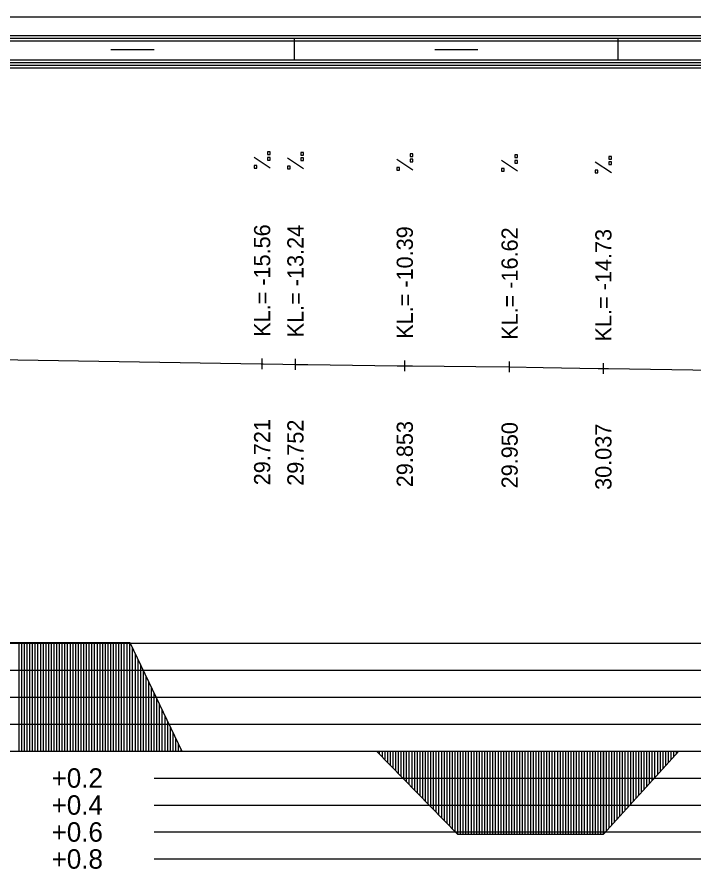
# Model space of a CAD drawing. Extents: x 2 to 10148, y 0 to 380.
# Drawn here: x 3249.3 to 3312, y 301.1 to 380 of the extents above; entities that cross this region are included whole.
import ezdxf

# ---------------------------------------------------------------- set-up
doc = ezdxf.new("R2010")
doc.units = 0
for name, color, linetype in [('NIVELETA_CARA', 7, 'Continuous'), ('NIVELETA_TEXT', 7, 'Continuous'), ('RAM', 7, 'Continuous'), ('ZRYCHL_CARA_C', 7, 'Continuous'), ('ZRYCHL_RASTR', 7, 'Continuous'), ('ZRYCHL_TEXT', 7, 'Continuous')]:
    doc.layers.add(name, color=color, linetype=linetype)

msp = doc.modelspace()

# ---------------------------------------------------------------- linework, layer by layer
at = {"layer": 'NIVELETA_CARA'}
for p, q in [((3201.611, 349.004), (3271.927, 347.871)), ((3272.008, 347.37), (3272.008, 348.37)), ((3275.093, 347.322), (3275.093, 348.322)), ((3285.229, 347.188), (3285.229, 348.188)), ((3294.942, 347.087), (3294.942, 348.087)), ((3271.927, 347.871), (3272.008, 347.87)), ((3272.008, 347.87), (3272.09, 347.869)), ((3272.09, 347.869), (3273.933, 347.84)), ((3273.933, 347.84), (3275.093, 347.822)), ((3275.093, 347.822), (3276.253, 347.807)), ((3276.253, 347.807), (3284.516, 347.697)), ((3284.516, 347.697), (3285.229, 347.688)), ((3285.229, 347.688), (3285.942, 347.68)), ((3285.942, 347.68), (3291.825, 347.619)), ((3291.825, 347.619), (3294.942, 347.587)), ((3294.942, 347.587), (3298.058, 347.535)), ((3298.058, 347.535), (3303.163, 347.45)), ((3303.163, 347.45), (3303.635, 347.442)), ((3303.635, 346.942), (3303.635, 347.942)), ((3303.635, 347.442), (3304.107, 347.435)), ((3304.107, 347.435), (3321.438, 347.18))]:
    msp.add_line(p, q, dxfattribs=at)
at = {"layer": 'NIVELETA_TEXT'}
for p, q in [((3272.756, 367.513), (3272.509, 367.513)), ((3272.509, 367.513), (3272.509, 367.27)), ((3272.509, 367.27), (3272.513, 367.266)), ((3272.509, 367.266), (3272.756, 367.266)), ((3272.756, 367.266), (3272.756, 367.513)), ((3275.841, 367.465), (3275.593, 367.465)), ((3275.593, 367.465), (3275.593, 367.222)), ((3275.593, 367.222), (3275.598, 367.218)), ((3275.593, 367.218), (3275.841, 367.218)), ((3275.841, 367.218), (3275.841, 367.465)), ((3285.976, 367.331), (3285.729, 367.331)), ((3285.729, 367.331), (3285.729, 367.088)), ((3285.729, 367.088), (3285.734, 367.084)), ((3285.729, 367.084), (3285.976, 367.084)), ((3285.976, 367.084), (3285.976, 367.331)), ((3295.69, 367.23), (3295.442, 367.23)), ((3295.442, 367.23), (3295.442, 366.987)), ((3295.69, 366.983), (3295.69, 367.23)), ((3304.383, 367.086), (3304.135, 367.086)), ((3304.135, 367.086), (3304.135, 366.843)), ((3304.383, 366.838), (3304.383, 367.086)), ((3272.755, 365.997), (3271.261, 366.988)), ((3271.509, 366.245), (3271.261, 366.245)), ((3271.261, 366.245), (3271.261, 366.002)), ((3271.509, 365.997), (3271.509, 366.245)), ((3272.756, 367.002), (3272.509, 367.002)), ((3272.509, 367.002), (3272.509, 366.759)), ((3272.509, 366.759), (3272.513, 366.754)), ((3272.509, 366.754), (3272.756, 366.754)), ((3272.756, 366.754), (3272.756, 367.002)), ((3275.84, 365.949), (3274.346, 366.94)), ((3275.841, 366.954), (3275.593, 366.954)), ((3275.593, 366.954), (3275.593, 366.711)), ((3275.593, 366.711), (3275.598, 366.706)), ((3275.593, 366.706), (3275.841, 366.706)), ((3275.841, 366.706), (3275.841, 366.954)), ((3285.975, 365.815), (3284.481, 366.806)), ((3285.976, 366.82), (3285.729, 366.82)), ((3285.729, 366.82), (3285.729, 366.577)), ((3285.729, 366.577), (3285.734, 366.572)), ((3285.729, 366.572), (3285.976, 366.572)), ((3285.976, 366.572), (3285.976, 366.82)), ((3295.688, 365.714), (3294.195, 366.705)), ((3295.442, 366.987), (3295.447, 366.983)), ((3295.442, 366.983), (3295.69, 366.983)), ((3295.69, 366.719), (3295.442, 366.719)), ((3295.442, 366.719), (3295.442, 366.476)), ((3295.442, 366.476), (3295.447, 366.471)), ((3295.442, 366.471), (3295.69, 366.471)), ((3295.69, 366.471), (3295.69, 366.719)), ((3304.382, 365.57), (3302.888, 366.56)), ((3304.135, 366.843), (3304.14, 366.838)), ((3304.135, 366.838), (3304.383, 366.838)), ((3304.383, 366.575), (3304.135, 366.575)), ((3304.135, 366.575), (3304.135, 366.332)), ((3304.135, 366.332), (3304.14, 366.327)), ((3304.135, 366.327), (3304.383, 366.327)), ((3304.383, 366.327), (3304.383, 366.575)), ((3271.261, 366.002), (3271.266, 365.997)), ((3271.261, 365.997), (3271.509, 365.997)), ((3274.593, 366.197), (3274.346, 366.197)), ((3274.346, 366.197), (3274.346, 365.954)), ((3274.346, 365.954), (3274.35, 365.949)), ((3274.346, 365.949), (3274.593, 365.949)), ((3274.593, 365.949), (3274.593, 366.197)), ((3284.729, 366.063), (3284.481, 366.063)), ((3284.481, 366.063), (3284.481, 365.82)), ((3284.481, 365.82), (3284.486, 365.815)), ((3284.481, 365.815), (3284.729, 365.815)), ((3284.729, 365.815), (3284.729, 366.063)), ((3294.442, 365.962), (3294.195, 365.962)), ((3294.195, 365.962), (3294.195, 365.719)), ((3294.195, 365.719), (3294.199, 365.714)), ((3294.195, 365.714), (3294.442, 365.714)), ((3294.442, 365.714), (3294.442, 365.962)), ((3303.135, 365.817), (3302.888, 365.817)), ((3302.888, 365.817), (3302.888, 365.574)), ((3302.888, 365.574), (3302.893, 365.57)), ((3302.888, 365.57), (3303.135, 365.57)), ((3303.135, 365.57), (3303.135, 365.817))]:
    msp.add_line(p, q, dxfattribs=at)
at = {"layer": 'RAM'}
for p, q in [((4045.764, 380), (3155.54, 380)), ((4045.764, 378.25), (3155.54, 378.25)), ((4045.764, 378), (3155.54, 378)), ((4045.764, 377.75), (3155.54, 377.75)), ((3275, 376), (3275, 378)), ((3305, 376), (3305, 378)), ((3258, 377), (3262, 377)), ((3288, 377), (3292, 377)), ((4045.764, 376), (3155.54, 376)), ((4045.764, 375.75), (3155.54, 375.75)), ((4045.764, 375.5), (3155.54, 375.5)), ((4045.764, 375.25), (3155.54, 375.25))]:
    msp.add_line(p, q, dxfattribs=at)
at = {"layer": 'ZRYCHL_CARA_C'}
for p, q in [((3221.486, 322.066), (3259.759, 322.066)), ((3249.486, 312), (3249.486, 322.066)), ((3249.736, 312), (3249.736, 322.066)), ((3249.986, 312), (3249.986, 322.066)), ((3250.236, 312), (3250.236, 322.066)), ((3250.486, 312), (3250.486, 322.066)), ((3250.736, 312), (3250.736, 322.066)), ((3250.986, 312), (3250.986, 322.066)), ((3251.236, 312), (3251.236, 322.066)), ((3251.486, 312), (3251.486, 322.066)), ((3251.736, 312), (3251.736, 322.066)), ((3251.986, 312), (3251.986, 322.066)), ((3252.236, 312), (3252.236, 322.066)), ((3252.486, 312), (3252.486, 322.066)), ((3252.736, 312), (3252.736, 322.066)), ((3252.986, 312), (3252.986, 322.066)), ((3253.236, 312), (3253.236, 322.066)), ((3253.486, 312), (3253.486, 322.066)), ((3253.736, 312), (3253.736, 322.066)), ((3253.986, 312), (3253.986, 322.066)), ((3254.236, 312), (3254.236, 322.066)), ((3254.486, 312), (3254.486, 322.066)), ((3254.736, 312), (3254.736, 322.066)), ((3254.986, 312), (3254.986, 322.066)), ((3255.236, 312), (3255.236, 322.066)), ((3255.486, 312), (3255.486, 322.066)), ((3255.736, 312), (3255.736, 322.066)), ((3255.986, 312), (3255.986, 322.066)), ((3256.236, 312), (3256.236, 322.066)), ((3256.486, 312), (3256.486, 322.066)), ((3256.736, 312), (3256.736, 322.066)), ((3256.986, 312), (3256.986, 322.066)), ((3257.236, 312), (3257.236, 322.066)), ((3257.486, 312), (3257.486, 322.066)), ((3257.736, 312), (3257.736, 322.066)), ((3257.986, 312), (3257.986, 322.066)), ((3258.236, 312), (3258.236, 322.066)), ((3258.486, 312), (3258.486, 322.066)), ((3258.736, 312), (3258.736, 322.066)), ((3258.986, 312), (3258.986, 322.066)), ((3259.236, 312), (3259.236, 322.066)), ((3259.486, 312), (3259.486, 322.066)), ((3259.736, 312), (3259.736, 322.066)), ((3259.759, 312), (3259.759, 322.066)), ((3259.759, 322.066), (3264.559, 312)), ((3260.009, 312), (3260.009, 321.542)), ((3260.259, 312), (3260.259, 321.018)), ((3260.509, 312), (3260.509, 320.493)), ((3260.759, 312), (3260.759, 319.969)), ((3261.009, 312), (3261.009, 319.445)), ((3261.259, 312), (3261.259, 318.92)), ((3261.509, 312), (3261.509, 318.396)), ((3261.759, 312), (3261.759, 317.872)), ((3262.009, 312), (3262.009, 317.348)), ((3262.259, 312), (3262.259, 316.823)), ((3262.509, 312), (3262.509, 316.299)), ((3262.759, 312), (3262.759, 315.775)), ((3263.009, 312), (3263.009, 315.251)), ((3263.259, 312), (3263.259, 314.726)), ((3263.509, 312), (3263.509, 314.202)), ((3263.759, 312), (3263.759, 313.678)), ((3264.009, 312), (3264.009, 313.153)), ((3264.259, 312), (3264.259, 312.629)), ((3155.54, 312), (4045.764, 312)), ((3264.509, 312), (3264.509, 312.105)), ((3282.618, 312), (3290.118, 304.309)), ((3282.868, 312), (3282.868, 311.744)), ((3283.118, 312), (3283.118, 311.487)), ((3283.368, 312), (3283.368, 311.231)), ((3283.618, 312), (3283.618, 310.975)), ((3283.868, 312), (3283.868, 310.718)), ((3284.118, 312), (3284.118, 310.462)), ((3284.368, 312), (3284.368, 310.205)), ((3284.618, 312), (3284.618, 309.949)), ((3284.868, 312), (3284.868, 309.693)), ((3285.118, 312), (3285.118, 309.436)), ((3285.368, 312), (3285.368, 309.18)), ((3285.618, 312), (3285.618, 308.924)), ((3285.868, 312), (3285.868, 308.667)), ((3286.118, 312), (3286.118, 308.411)), ((3286.368, 312), (3286.368, 308.155)), ((3286.618, 312), (3286.618, 307.898)), ((3286.868, 312), (3286.868, 307.642)), ((3287.118, 312), (3287.118, 307.385)), ((3287.368, 312), (3287.368, 307.129)), ((3287.618, 312), (3287.618, 306.873)), ((3287.868, 312), (3287.868, 306.616)), ((3288.118, 312), (3288.118, 306.36)), ((3288.368, 312), (3288.368, 306.104)), ((3288.618, 312), (3288.618, 305.847)), ((3288.868, 312), (3288.868, 305.591)), ((3289.118, 312), (3289.118, 305.335)), ((3289.368, 312), (3289.368, 305.078)), ((3289.618, 312), (3289.618, 304.822)), ((3289.868, 312), (3289.868, 304.566)), ((3290.118, 312), (3290.118, 304.309)), ((3290.368, 312), (3290.368, 304.309)), ((3290.618, 312), (3290.618, 304.309)), ((3290.868, 312), (3290.868, 304.309)), ((3291.118, 312), (3291.118, 304.309)), ((3291.368, 312), (3291.368, 304.309)), ((3291.618, 312), (3291.618, 304.309)), ((3291.868, 312), (3291.868, 304.309)), ((3292.118, 312), (3292.118, 304.309)), ((3292.368, 312), (3292.368, 304.309)), ((3292.618, 312), (3292.618, 304.309)), ((3292.868, 312), (3292.868, 304.309)), ((3293.118, 312), (3293.118, 304.309)), ((3293.368, 312), (3293.368, 304.309)), ((3293.618, 312), (3293.618, 304.309)), ((3293.868, 312), (3293.868, 304.309)), ((3294.118, 312), (3294.118, 304.309)), ((3294.368, 312), (3294.368, 304.309)), ((3294.618, 312), (3294.618, 304.309)), ((3294.868, 312), (3294.868, 304.309)), ((3295.118, 312), (3295.118, 304.309)), ((3295.368, 312), (3295.368, 304.309)), ((3295.618, 312), (3295.618, 304.309)), ((3295.868, 312), (3295.868, 304.309)), ((3296.118, 312), (3296.118, 304.309)), ((3296.368, 312), (3296.368, 304.309)), ((3296.618, 312), (3296.618, 304.309)), ((3296.868, 312), (3296.868, 304.309)), ((3297.118, 312), (3297.118, 304.309)), ((3297.368, 312), (3297.368, 304.309)), ((3297.618, 312), (3297.618, 304.309)), ((3297.868, 312), (3297.868, 304.309)), ((3298.118, 312), (3298.118, 304.309)), ((3298.368, 312), (3298.368, 304.309)), ((3298.618, 312), (3298.618, 304.309)), ((3298.868, 312), (3298.868, 304.309)), ((3299.118, 312), (3299.118, 304.309)), ((3299.368, 312), (3299.368, 304.309)), ((3299.618, 312), (3299.618, 304.309)), ((3299.868, 312), (3299.868, 304.309)), ((3300.118, 312), (3300.118, 304.309)), ((3300.368, 312), (3300.368, 304.309)), ((3300.618, 312), (3300.618, 304.309)), ((3300.868, 312), (3300.868, 304.309)), ((3301.118, 312), (3301.118, 304.309)), ((3301.368, 312), (3301.368, 304.309)), ((3301.618, 312), (3301.618, 304.309)), ((3301.868, 312), (3301.868, 304.309)), ((3302.118, 312), (3302.118, 304.309)), ((3302.368, 312), (3302.368, 304.309)), ((3302.618, 312), (3302.618, 304.309)), ((3302.868, 312), (3302.868, 304.309)), ((3303.118, 312), (3303.118, 304.309)), ((3303.368, 312), (3303.368, 304.309)), ((3303.618, 312), (3303.618, 304.309)), ((3303.635, 312), (3303.635, 304.309)), ((3303.635, 304.309), (3310.635, 312)), ((3303.885, 312), (3303.885, 304.584)), ((3304.135, 312), (3304.135, 304.858)), ((3304.385, 312), (3304.385, 305.133)), ((3304.635, 312), (3304.635, 305.408)), ((3304.885, 312), (3304.885, 305.683)), ((3305.135, 312), (3305.135, 305.957)), ((3305.385, 312), (3305.385, 306.232)), ((3305.635, 312), (3305.635, 306.507)), ((3305.885, 312), (3305.885, 306.781)), ((3306.135, 312), (3306.135, 307.056)), ((3306.385, 312), (3306.385, 307.331)), ((3306.635, 312), (3306.635, 307.605)), ((3306.885, 312), (3306.885, 307.88)), ((3307.135, 312), (3307.135, 308.155)), ((3307.385, 312), (3307.385, 308.429)), ((3307.635, 312), (3307.635, 308.704)), ((3307.885, 312), (3307.885, 308.979)), ((3308.135, 312), (3308.135, 309.253)), ((3308.385, 312), (3308.385, 309.528)), ((3308.635, 312), (3308.635, 309.803)), ((3308.885, 312), (3308.885, 310.077)), ((3309.135, 312), (3309.135, 310.352)), ((3309.385, 312), (3309.385, 310.627)), ((3309.635, 312), (3309.635, 310.901)), ((3309.885, 312), (3309.885, 311.176)), ((3310.135, 312), (3310.135, 311.451)), ((3310.385, 312), (3310.385, 311.725)), ((3290.118, 304.309), (3303.635, 304.309))]:
    msp.add_line(p, q, dxfattribs=at)
at = {"layer": 'ZRYCHL_RASTR'}
for p, q in [((3155.54, 322), (3262, 322)), ((3262, 322), (3458, 322)), ((3155.54, 319.5), (3262, 319.5)), ((3262, 319.5), (3458, 319.5)), ((3155.54, 317), (3262, 317)), ((3262, 317), (3458, 317)), ((3155.54, 314.5), (3262, 314.5)), ((3262, 314.5), (3458, 314.5)), ((3262, 309.5), (3458, 309.5)), ((3262, 307), (3458, 307)), ((3262, 304.5), (3458, 304.5)), ((3262, 302), (3458, 302))]:
    msp.add_line(p, q, dxfattribs=at)

# ---------------------------------------------------------------- texts
at = {"layer": 'NIVELETA_TEXT'}
for s, p in [('KL.= -15.56', (3272.758, 350.37)), ('KL.= -13.24', (3275.843, 350.322)), ('KL.= -10.39', (3285.979, 350.188)), ('KL.= -16.62', (3295.692, 350.087)), ('KL.= -14.73', (3304.385, 349.942)), ('29.721', (3272.758, 336.62)), ('29.752', (3275.843, 336.572)), ('29.853', (3285.979, 336.438)), ('29.950', (3295.692, 336.337)), ('30.037', (3304.385, 336.192))]:
    msp.add_text(s, height=1.5, rotation=90, dxfattribs=at).set_placement(p)
at = {"layer": 'ZRYCHL_TEXT'}
for s, p in [('+0.2', (3252.5, 308.6)), ('+0.4', (3252.5, 306.1)), ('+0.6', (3252.5, 303.6)), ('+0.8', (3252.5, 301.1))]:
    msp.add_text(s, height=1.8, dxfattribs=at).set_placement(p)

doc.saveas('drawing.dxf')
